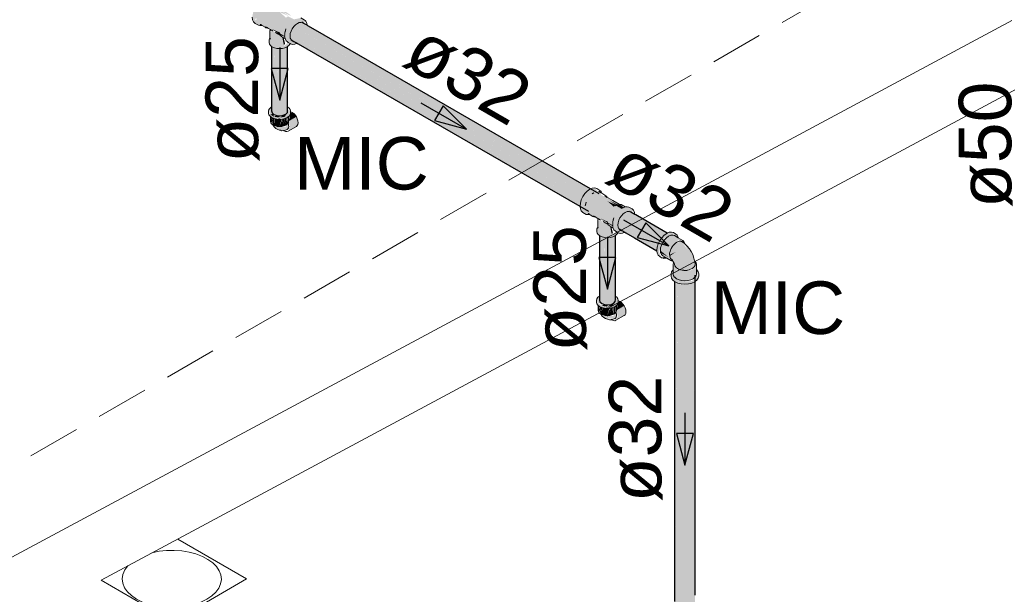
# Model space of a CAD drawing. Header units: millimetres. Extents: x 567 to 934, y -1 to 364.
# Tile 955 of 1056: x 727.39 to 731.14, y 191.72 to 193.91. Entities that reach past the tile are written whole.
import ezdxf

# ---------------------------------------------------------------- set-up
doc = ezdxf.new("R2010")
doc.units = ezdxf.units.MM
doc.header["$MEASUREMENT"] = 0
doc.linetypes.add('JIS_02_2.0', pattern=[0.3, 0.2, -0.1])
doc.linetypes.add('NULL', pattern=[0])
for name, color, linetype, lineweight in [('AF-Condutos', 140, 'Continuous', 25), ('AF-Conexões', 152, 'Continuous', 18), ('AF-Peça de utilização', 152, 'Continuous', 18), ('AF-Sentido conduto', 140, 'Continuous', 30), ('AF-Textos conduto', 7, 'Continuous', 9), ('DI-Área do detalhe', 10, 'JIS_02_2.0', 0), ('Textos', 7, 'Continuous', 9)]:
    doc.layers.add(name, color=color, linetype=linetype, lineweight=lineweight)
doc.layers.add('ARQ FINA', color=8, linetype='Continuous')
doc.styles.add('Arial', font='arial.ttf')

msp = doc.modelspace()

# ---------------------------------------------------------------- hatches: boundary and pattern name
at = {"layer": 'AF-Condutos', "linetype": 'Continuous'}
for points in [[(728.4446, 193.8968), (728.4341, 193.8858), (729.5387, 193.2483), (729.5403, 193.2477), (728.4454, 193.896), (729.55, 193.2585)], [(728.4648, 193.9018), (728.4449, 193.8966), (729.55, 193.2585), (729.5502, 193.2587), (728.4853, 193.8846), (729.5863, 193.2494), (728.4879, 193.8883), (729.5963, 193.2486)], [(729.5484, 193.2595), (728.4454, 193.896), (729.54, 193.2479)], [(728.419, 193.8582), (728.4207, 193.8441), (729.5237, 193.2073), (729.5238, 193.2076)], [(728.4208, 193.8574), (729.5261, 193.2192), (729.5262, 193.2196), (728.4256, 193.8719)], [(729.5251, 193.2198), (728.4208, 193.8574), (728.4208, 193.8572)], [(729.5228, 193.2082), (729.5261, 193.2192), (728.4208, 193.8572)], [(728.425, 193.8725), (729.5317, 193.2336), (729.5318, 193.2339), (728.4341, 193.8857)], [(729.5305, 193.2342), (728.4257, 193.8721), (728.4256, 193.8719)], [(729.5252, 193.2201), (729.5317, 193.2336), (728.4256, 193.8719)], [(729.5311, 193.2343), (729.5401, 193.2475), (728.4341, 193.8857)], [(728.4846, 193.8902), (728.5173, 193.8712), (729.5963, 193.2486)], [(729.5572, 193.2662), (728.4853, 193.8846), (729.55, 193.2588)], [(729.5626, 193.268), (728.5173, 193.8712), (729.5585, 193.2656)], [(728.3531, 193.6049), (728.3581, 193.8038), (728.3519, 193.8386)], [(729.5224, 193.2081), (728.4207, 193.8441), (728.4207, 193.844)], [(729.5231, 193.2011), (729.5237, 193.2073), (728.4207, 193.844)], [(728.4245, 193.8352), (729.5553, 193.1823), (728.4207, 193.844)], [(728.3501, 193.5797), (728.3519, 193.557), (728.3695, 193.5469), (728.3944, 193.5476), (728.4101, 193.5588), (728.4101, 193.8092), (728.381, 193.8017), (728.3723, 193.6079), (728.3698, 193.8025), (728.3686, 193.8028), (728.3614, 193.6162), (728.3591, 193.8053), (728.3582, 193.8057), (728.3531, 193.6049), (728.3521, 193.8084), (728.35, 193.8099)], [(728.3614, 193.6162), (728.3685, 193.8011), (728.3592, 193.8053)], [(728.3699, 193.8008), (728.3723, 193.6079), (728.3809, 193.7998)], [(728.4101, 193.5588), (728.4107, 193.8097), (728.4101, 193.8092)], [(728.4108, 193.579), (728.4108, 193.8097), (728.4101, 193.5794)], [(729.7119, 193.1818), (729.692, 193.1766), (729.8421, 193.0899), (729.8424, 193.0903), (729.7403, 193.1566), (729.8506, 193.0965), (729.7698, 193.1462), (729.8549, 193.0991)], [(729.6504, 193.1475), (729.8152, 193.0398), (729.8184, 193.0504)], [(729.6551, 193.1623), (729.8176, 193.0518), (729.8239, 193.0648)], [(729.6916, 193.1768), (729.6798, 193.1668), (729.6636, 193.1762), (729.8235, 193.0659), (729.8326, 193.0793), (729.6913, 193.1752), (729.8421, 193.0899)], [(729.6679, 193.1374), (729.8184, 193.0505), (729.8185, 193.051), (729.6721, 193.1507)], [(729.6804, 193.1646), (729.6721, 193.1525), (729.8239, 193.0649), (729.8242, 193.0654)], [(729.6913, 193.1752), (729.8322, 193.0795), (729.842, 193.0899)], [(729.7403, 193.1566), (729.8422, 193.0904), (729.8506, 193.0965)], [(729.7698, 193.1462), (729.8505, 193.0972), (729.8547, 193.099)], [(729.5971, 192.8597), (729.599, 192.837), (729.6166, 192.8269), (729.6415, 192.8276), (729.6572, 192.8388), (729.6572, 193.0892), (729.6504, 193.0859), (729.643, 192.8702), (729.6417, 193.082), (729.628, 193.0817), (729.6194, 192.8879), (729.6169, 193.0825), (729.6156, 193.0828), (729.6085, 192.8962), (729.6062, 193.0853), (729.599, 193.1186), (729.5992, 193.0884), (729.5971, 193.0899)], [(729.8162, 193.0388), (729.8162, 193.0391), (729.6678, 193.1361), (729.6678, 193.1241)], [(729.815, 193.0391), (729.6678, 193.1241), (729.6679, 193.1234)], [(729.8155, 193.0326), (729.815, 193.0391), (729.6679, 193.1234)], [(729.6708, 193.1159), (729.8158, 193.0325), (729.6679, 193.1234)], [(729.6085, 192.8962), (729.6156, 193.0811), (729.6063, 193.085)], [(729.6194, 192.8879), (729.628, 193.0798), (729.6171, 193.0824)], [(729.6504, 193.0854), (729.6417, 193.0833), (729.643, 192.8702)], [(729.6572, 192.8388), (729.6578, 193.0897), (729.6572, 193.0892)], [(729.6578, 192.859), (729.6578, 193.0897), (729.6572, 192.8594)], [(729.8831, 191.7153), (729.8856, 191.6871), (729.8945, 191.6792), (729.9081, 191.6741), (729.9092, 191.7559), (729.9081, 192.9141), (729.8951, 191.7362), (729.8945, 192.9192), (729.8858, 191.7174), (729.8856, 192.9271)], [(729.94, 191.675), (729.9526, 191.681), (729.9526, 192.921)], [(729.9526, 191.681), (729.96, 191.6893), (729.9601, 191.76), (729.96, 192.9293)], [(729.9609, 191.6987), (729.9609, 192.9387), (729.9601, 191.76)], [(729.883, 192.9145), (729.883, 191.6964), (729.8856, 192.9132)], [(729.8858, 191.7174), (729.8944, 192.9095), (729.8856, 192.9134)], [(729.8945, 192.9092), (729.8951, 191.7362), (729.908, 192.9035)], [(729.9081, 191.6741), (729.9242, 191.6726), (729.94, 191.675), (729.94, 192.915), (729.9256, 191.7787), (729.9242, 192.9126)], [(729.9081, 192.9037), (729.9092, 191.7559), (729.9241, 192.9021)], [(729.9399, 192.9061), (729.9242, 192.905), (729.9256, 191.7787)], [(729.9525, 192.9098), (729.94, 192.9068), (729.94, 191.675)], [(729.9599, 192.9139), (729.9526, 192.9107), (729.9526, 191.681)], [(729.9601, 191.76), (729.9609, 192.9148), (729.96, 192.9142)]]:
    msp.add_hatch(color=151, dxfattribs=at).paths.add_polyline_path(points)
at = {"layer": 'AF-Conexões', "linetype": 'Continuous'}
for points in [[(728.3069, 193.8935), (728.3457, 193.8741), (728.3793, 193.8636), (728.4006, 193.849), (728.4033, 193.868), (728.4051, 193.8317), (728.4291, 193.8178), (728.4467, 193.8223), (728.4239, 193.8355), (728.418, 193.8486), (728.4339, 193.8855), (728.4549, 193.9008), (728.4719, 193.8977), (728.48, 193.9059), (728.4613, 193.9185), (728.4352, 193.9131), (728.4119, 193.9245), (728.4046, 193.9194), (728.3805, 193.9406), (728.4153, 193.9256), (728.3878, 193.9438), (728.4206, 193.9276), (728.4228, 193.9286), (728.4009, 193.9436), (728.3575, 193.9638), (728.3393, 193.9771), (728.3168, 193.9641), (728.3032, 193.9446), (728.2915, 193.9403), (728.287, 193.9162), (728.2956, 193.9162), (728.287, 193.9087), (728.2915, 193.9403), (728.3032, 193.9446), (728.3168, 193.9641), (728.3337, 193.975), (728.3319, 193.9914), (728.3162, 193.9876), (728.2947, 193.9699), (728.2811, 193.9463), (728.2761, 193.9219), (728.2811, 193.9033), (728.2998, 193.8906)], [(728.3403, 193.835), (728.3415, 193.8189), (728.3603, 193.8048), (728.391, 193.8024), (728.4155, 193.8133), (728.4134, 193.825), (728.3976, 193.8118), (728.39, 193.8458), (728.3541, 193.8702), (728.3442, 193.8661), (728.3453, 193.8412)], [(728.351, 193.8761), (728.3802, 193.8593), (728.3793, 193.8636)], [(728.382, 193.8547), (728.3802, 193.8593), (728.351, 193.8761)], [(728.382, 193.8546), (728.4007, 193.845), (728.4007, 193.8488), (728.3804, 193.8606)], [(728.3961, 193.8164), (728.4014, 193.8185), (728.3962, 193.8408), (728.3904, 193.8453)], [(729.554, 193.1735), (729.5725, 193.1629), (729.5851, 193.1618), (729.6097, 193.1442), (729.6274, 193.1391), (729.598, 193.1561), (729.6263, 193.1436), (729.6477, 193.129), (729.6504, 193.148), (729.6522, 193.1117), (729.6762, 193.0978), (729.6938, 193.1023), (729.671, 193.1155), (729.6651, 193.1286), (729.6809, 193.1655), (729.702, 193.1808), (729.7189, 193.1777), (729.727, 193.1859), (729.7083, 193.1985), (729.6822, 193.1931), (729.6589, 193.2045), (729.6517, 193.1994), (729.6276, 193.2206), (729.6624, 193.2056), (729.6349, 193.2238), (729.6677, 193.2076), (729.6699, 193.2086), (729.6479, 193.2236), (729.6046, 193.2438), (729.579, 193.2714), (729.5633, 193.2676), (729.5418, 193.2499), (729.5281, 193.2263), (729.5232, 193.2019), (729.5281, 193.1833), (729.5469, 193.1706)], [(729.5989, 193.2608), (729.5913, 193.2566), (729.6028, 193.2524)], [(729.6276, 193.2206), (729.6517, 193.1994), (729.657, 193.2036)], [(729.6618, 193.2058), (729.6276, 193.2206), (729.6568, 193.2037)], [(729.6349, 193.2238), (729.6622, 193.2057), (729.6675, 193.2077)], [(729.6723, 193.2095), (729.6479, 193.2236), (729.6701, 193.2087)], [(729.6886, 193.1972), (729.6589, 193.2045), (729.6792, 193.1928)], [(729.6743, 193.2083), (729.6592, 193.2044), (729.6899, 193.1968)], [(729.5873, 193.115), (729.5872, 193.105), (729.5926, 193.0933), (729.6171, 193.0824), (729.6478, 193.0848), (729.6666, 193.0989), (729.6605, 193.105), (729.6447, 193.0918), (729.637, 193.1258), (729.6252, 193.1352), (729.6098, 193.1392), (729.6012, 193.1502), (729.5913, 193.1461), (729.5933, 193.1232)], [(729.598, 193.1561), (729.6272, 193.1393), (729.6263, 193.1436)], [(729.6294, 193.1358), (729.6477, 193.125), (729.6477, 193.1288), (729.6275, 193.1406)], [(729.6432, 193.0964), (729.6485, 193.0985), (729.6432, 193.1208), (729.6375, 193.1253)], [(729.8963, 193.0813), (729.8924, 193.0911), (729.8715, 193.1032), (729.8551, 193.0991), (729.8343, 193.0817), (729.8206, 193.0581), (729.8156, 193.0337), (729.8206, 193.0151), (729.8338, 193.0054), (729.8235, 193.0275), (729.8415, 193.0775), (729.8505, 193.087), (729.833, 193.0534), (729.8288, 193.0329), (729.8593, 193.0076), (729.8299, 193.0241), (729.833, 193.0172), (729.8758, 192.9925), (729.8602, 193.0148), (729.8693, 193.0457), (729.8915, 193.0691), (729.8975, 193.0716), (729.9187, 193.0667)], [(729.9187, 193.0667), (729.9046, 193.071), (729.9194, 193.0602)], [(729.8595, 193.0075), (729.8288, 193.0329), (729.8299, 193.0241)], [(729.9094, 193.0675), (729.8861, 193.0605), (729.8674, 193.0347), (729.8643, 193.0111), (729.8896, 192.9672), (729.8993, 192.9615), (729.9253, 192.9573), (729.9498, 192.9639), (729.9611, 192.978), (729.9564, 193.0038), (729.9392, 193.0395), (729.9245, 193.0518), (729.931, 193.0377)], [(729.852, 193.0045), (729.8435, 193.0094), (729.8338, 193.0054)], [(729.8643, 193.011), (729.8871, 193.0276), (729.8625, 193.0159)], [(729.9665, 192.9598), (729.965, 192.9864), (729.9606, 192.967), (729.9443, 192.9576), (729.9222, 192.9542), (729.8908, 192.9617), (729.8778, 192.9798), (729.8778, 192.9436), (729.883, 192.9318), (729.8778, 192.958), (729.8713, 192.9515), (729.8849, 192.9221), (729.9222, 192.9132), (729.9466, 192.9199), (729.9257, 192.9177), (729.8778, 192.9466), (729.9151, 192.9185), (729.9443, 192.9214), (729.9606, 192.9308), (729.9594, 192.9221), (729.9485, 192.9173), (729.9222, 192.9132), (729.8849, 192.9221), (729.8713, 192.9515), (729.8713, 192.9273), (729.883, 192.9151), (729.9085, 192.9058), (729.9358, 192.9058), (729.9594, 192.9137), (729.973, 192.9273), (729.9748, 192.9436), (729.9609, 192.9241), (729.9723, 192.9471)], [(729.8908, 192.9617), (729.9222, 192.9542), (729.9336, 192.9551)], [(729.9617, 192.9721), (729.965, 192.9864), (729.9606, 192.9926)]]:
    msp.add_hatch(color=161, dxfattribs=at).paths.add_polyline_path(points)
at = {"layer": 'AF-Peça de utilização', "linetype": 'Continuous'}
for points in [[(728.3499, 193.5795), (728.3397, 193.5692), (728.3438, 193.5442), (728.3691, 193.533), (728.3907, 193.533), (728.4147, 193.5432), (728.4216, 193.5615), (728.4117, 193.5707), (728.4007, 193.5422), (728.3799, 193.539), (728.3691, 193.5398), (728.3451, 193.5503), (728.3555, 193.5539)], [(728.4256, 193.5576), (728.4217, 193.5553), (728.4147, 193.5251), (728.4439, 193.542), (728.4392, 193.5489)], [(728.3555, 193.5539), (728.3451, 193.5503), (728.3591, 193.5422)], [(728.3451, 193.5432), (728.3451, 193.5247), (728.3498, 193.5146), (728.3498, 193.5397)], [(728.3541, 193.5126), (728.3509, 193.539), (728.3498, 193.5251)], [(728.3553, 193.5108), (728.3553, 193.5371), (728.3509, 193.539)], [(728.3553, 193.5363), (728.3554, 193.5107), (728.3614, 193.5344)], [(728.3615, 193.5348), (728.3554, 193.5107), (728.3625, 193.5073)], [(728.3681, 193.5474), (728.3591, 193.5422), (728.3769, 193.5394), (728.3825, 193.542)], [(728.3698, 193.5329), (728.3625, 193.5073), (728.3799, 193.5046), (728.3875, 193.5316), (728.3799, 193.5361)], [(728.3625, 193.5335), (728.3625, 193.5073), (728.3698, 193.5328)], [(728.4066, 193.5548), (728.3799, 193.539), (728.4007, 193.5422)], [(728.3799, 193.5046), (728.3973, 193.5073), (728.39, 193.5329)], [(728.3973, 193.5335), (728.3907, 193.533), (728.3973, 193.5073)], [(728.3973, 193.5346), (728.3973, 193.5073), (728.4045, 193.5105)], [(728.4045, 193.5363), (728.3983, 193.5348), (728.4045, 193.5105)], [(728.4045, 193.5106), (728.41, 193.5146), (728.41, 193.5395), (728.4058, 193.5377)], [(728.41, 193.5146), (728.4127, 193.5183), (728.4108, 193.5403)], [(728.4135, 193.5423), (728.4108, 193.5403), (728.4135, 193.5195)], [(728.4475, 193.5083), (728.4506, 193.5196), (728.4439, 193.542), (728.4147, 193.5246), (728.4196, 193.5017), (728.413, 193.4871)], [(728.4024, 193.4908), (728.4172, 193.4964), (728.4136, 193.5154), (728.4015, 193.5033), (728.3604, 193.503), (728.3801, 193.4911)], [(729.597, 192.8595), (729.5868, 192.8492), (729.5909, 192.8242), (729.6162, 192.813), (729.6378, 192.813), (729.6618, 192.8232), (729.6686, 192.8415), (729.6588, 192.8507), (729.6478, 192.8222), (729.627, 192.819), (729.6162, 192.8198), (729.5922, 192.8303), (729.6026, 192.8339)], [(729.5922, 192.8232), (729.5922, 192.8047), (729.5969, 192.7946), (729.5969, 192.8197)], [(729.6012, 192.7926), (729.598, 192.819), (729.5969, 192.8051)], [(729.6024, 192.7908), (729.6024, 192.8171), (729.598, 192.819)], [(729.6024, 192.8163), (729.6025, 192.7907), (729.6085, 192.8144)], [(729.6024, 192.7905), (729.6096, 192.7873), (729.6096, 192.8146)], [(729.6152, 192.8274), (729.6062, 192.8222), (729.624, 192.8194), (729.6298, 192.8219)], [(729.6169, 192.8129), (729.6096, 192.7873), (729.627, 192.7846), (729.6345, 192.8116), (729.627, 192.8161)], [(729.6096, 192.8135), (729.6096, 192.7873), (729.6169, 192.8128)], [(729.6537, 192.8348), (729.627, 192.819), (729.6478, 192.8222)], [(729.627, 192.7846), (729.6444, 192.7873), (729.6371, 192.8129)], [(729.6444, 192.8135), (729.6378, 192.813), (729.6444, 192.7873)], [(729.6444, 192.8146), (729.6444, 192.7873), (729.6516, 192.7905)], [(729.6516, 192.8163), (729.6454, 192.8148), (729.6516, 192.7905)], [(729.6516, 192.7906), (729.6571, 192.7946), (729.6571, 192.8195), (729.6529, 192.8177)], [(729.6606, 192.8223), (729.6579, 192.8203), (729.6598, 192.7983)], [(729.6946, 192.7883), (729.6977, 192.7996), (729.691, 192.822), (729.6618, 192.8046), (729.6667, 192.7817), (729.66, 192.7671)], [(729.6726, 192.8376), (729.6688, 192.8353), (729.6618, 192.8051), (729.691, 192.822), (729.6863, 192.8289)], [(729.6495, 192.7708), (729.6643, 192.7764), (729.6607, 192.7954), (729.6485, 192.7833), (729.6075, 192.783), (729.6271, 192.7711), (729.635, 192.7752)]]:
    msp.add_hatch(color=161, dxfattribs=at).paths.add_polyline_path(points)

# ---------------------------------------------------------------- linework, layer by layer
at = {"layer": 'AF-Condutos'}
for p, q in [((728.4697, 193.899), (728.4648, 193.9018)), ((728.4846, 193.8904), (728.4697, 193.899)), ((728.4878, 193.8885), (728.4846, 193.8904)), ((728.5165, 193.872), (728.4878, 193.8885)), ((729.5963, 193.2486), (728.5165, 193.872)), ((728.4245, 193.8352), (728.4346, 193.8293)), ((728.4346, 193.8293), (728.4467, 193.8223)), ((728.4467, 193.8223), (728.4509, 193.8199)), ((728.4509, 193.8199), (728.4839, 193.8009)), ((728.3499, 193.81), (728.3499, 193.6063)), ((728.4108, 193.579), (728.4108, 193.8097)), ((728.4839, 193.8009), (729.5553, 193.1823)), ((728.3499, 193.6063), (728.3499, 193.5848)), ((728.3499, 193.5848), (728.3499, 193.5835)), ((728.3499, 193.5835), (728.3499, 193.5817)), ((728.3499, 193.5817), (728.3499, 193.5798)), ((728.3499, 193.5798), (728.3499, 193.5796)), ((728.3499, 193.5796), (728.3499, 193.5643)), ((728.3499, 193.5643), (728.3519, 193.557)), ((728.3519, 193.557), (728.3589, 193.5509)), ((728.4043, 193.5522), (728.4101, 193.5588)), ((728.4101, 193.5588), (728.4108, 193.5661)), ((728.4108, 193.5661), (728.4108, 193.579)), ((728.3589, 193.5509), (728.3695, 193.5469)), ((728.3695, 193.5469), (728.3821, 193.5457)), ((728.3821, 193.5457), (728.3944, 193.5476)), ((728.3944, 193.5476), (728.4043, 193.5522)), ((729.7168, 193.179), (729.7119, 193.1818)), ((729.7317, 193.1704), (729.7168, 193.179)), ((729.7349, 193.1685), (729.7317, 193.1704)), ((729.7636, 193.152), (729.7349, 193.1685)), ((729.8551, 193.0991), (729.7636, 193.152)), ((729.6155, 193.1408), (729.6155, 193.1408)), ((729.6716, 193.1152), (729.6817, 193.1093)), ((729.6817, 193.1093), (729.6938, 193.1023)), ((729.597, 193.09), (729.597, 192.8863)), ((729.6578, 192.859), (729.6578, 193.0897)), ((729.6938, 193.1023), (729.698, 193.0999)), ((729.698, 193.0999), (729.731, 193.0809)), ((729.731, 193.0809), (729.8159, 193.0319)), ((729.9609, 191.7565), (729.9609, 192.9387)), ((729.597, 192.8863), (729.597, 192.8648)), ((729.883, 192.9151), (729.883, 192.9145)), ((729.883, 192.9145), (729.883, 191.6964)), ((729.597, 192.8648), (729.597, 192.8635)), ((729.597, 192.8635), (729.597, 192.8617)), ((729.597, 192.8617), (729.597, 192.8598)), ((729.597, 192.8598), (729.597, 192.8596)), ((729.597, 192.8596), (729.597, 192.8443)), ((729.597, 192.8443), (729.599, 192.837)), ((729.6572, 192.8388), (729.6578, 192.8461)), ((729.6578, 192.8461), (729.6578, 192.859)), ((729.599, 192.837), (729.6059, 192.8309)), ((729.6059, 192.8309), (729.6166, 192.8269)), ((729.6166, 192.8269), (729.6292, 192.8257)), ((729.6292, 192.8257), (729.6415, 192.8276)), ((729.6415, 192.8276), (729.6514, 192.8322)), ((729.6514, 192.8322), (729.6572, 192.8388)), ((729.9609, 191.72), (729.9609, 191.7565))]:
    msp.add_line(p, q, dxfattribs=at)
at = {"layer": 'AF-Conexões'}
for p, q in [((728.2762, 193.9208), (728.2773, 193.9115)), ((728.2773, 193.9115), (728.2811, 193.9033)), ((728.2811, 193.9033), (728.287, 193.8978)), ((728.287, 193.8978), (728.2998, 193.8906)), ((728.3069, 193.8935), (728.3126, 193.8902)), ((728.3118, 193.8931), (728.3069, 193.8935)), ((728.4339, 193.8855), (728.4406, 193.8925)), ((728.4406, 193.8925), (728.4477, 193.8978)), ((728.4477, 193.8978), (728.4549, 193.9008)), ((728.4549, 193.9008), (728.4616, 193.9015)), ((728.4741, 193.9114), (728.4613, 193.9185)), ((728.4616, 193.9015), (728.4673, 193.8997)), ((728.4772, 193.9084), (728.4741, 193.9114)), ((728.48, 193.9059), (728.4772, 193.9084)), ((728.4837, 193.8977), (728.48, 193.9059)), ((728.4846, 193.8904), (728.4837, 193.8977)), ((728.2998, 193.8906), (728.3054, 193.8901)), ((728.3054, 193.8901), (728.311, 193.8896)), ((728.311, 193.8896), (728.3126, 193.8902)), ((728.3126, 193.8902), (728.3142, 193.8893)), ((728.3142, 193.8893), (728.3253, 193.8829)), ((728.3253, 193.8829), (728.328, 193.8813)), ((728.3276, 193.8852), (728.3323, 193.8823)), ((728.3349, 193.8807), (728.3276, 193.8852)), ((728.328, 193.8813), (728.333, 193.8809)), ((728.331, 193.8824), (728.3338, 193.8808)), ((728.3323, 193.8823), (728.331, 193.8824)), ((728.3323, 193.8823), (728.3348, 193.8807)), ((728.333, 193.8809), (728.3338, 193.8808)), ((728.3338, 193.8808), (728.336, 193.8796)), ((728.3348, 193.8807), (728.3364, 193.8798)), ((728.336, 193.8796), (728.3456, 193.874)), ((728.3364, 193.8798), (728.3457, 193.8741)), ((728.3453, 193.8734), (728.3437, 193.8698)), ((728.3437, 193.8698), (728.3437, 193.8424)), ((728.3456, 193.874), (728.3453, 193.8734)), ((728.3456, 193.874), (728.3468, 193.8734)), ((728.3457, 193.8741), (728.3468, 193.8734)), ((728.3461, 193.8711), (728.3469, 193.8733)), ((728.3462, 193.8714), (728.3461, 193.8711)), ((728.3468, 193.8734), (728.3462, 193.8714)), ((728.3468, 193.8734), (728.3469, 193.8734)), ((728.3468, 193.8734), (728.3469, 193.8733)), ((728.3469, 193.8734), (728.3481, 193.8726)), ((728.3469, 193.8733), (728.3481, 193.8726)), ((728.3481, 193.8726), (728.3484, 193.8724)), ((728.3484, 193.8724), (728.3506, 193.8711)), ((728.3539, 193.8691), (728.3503, 193.8714)), ((728.3506, 193.8711), (728.3539, 193.8691)), ((728.3646, 193.8629), (728.3696, 193.8602)), ((728.3711, 193.8593), (728.3646, 193.8629)), ((728.3696, 193.8602), (728.3723, 193.8587)), ((728.3759, 193.8568), (728.3711, 193.8593)), ((728.3711, 193.8593), (728.3747, 193.8572)), ((728.3723, 193.8587), (728.3711, 193.8593)), ((728.3723, 193.8587), (728.3761, 193.8567)), ((728.3747, 193.8572), (728.3828, 193.8526)), ((728.3825, 193.8533), (728.3759, 193.8568)), ((728.3761, 193.8567), (728.3825, 193.8533)), ((728.3793, 193.8636), (728.3795, 193.8612)), ((728.3795, 193.8612), (728.3814, 193.8561)), ((728.3814, 193.8561), (728.3819, 193.8548)), ((728.3819, 193.8548), (728.3819, 193.8548)), ((728.3819, 193.8548), (728.382, 193.8546)), ((728.382, 193.8546), (728.3825, 193.8533)), ((728.4006, 193.8622), (728.4045, 193.8768)), ((728.4025, 193.8695), (728.4006, 193.8622)), ((728.4006, 193.8622), (728.4007, 193.8581)), ((728.4006, 193.8556), (728.4006, 193.8622)), ((728.4006, 193.849), (728.4006, 193.8556)), ((728.4007, 193.8581), (728.4007, 193.8506)), ((728.4045, 193.8768), (728.4025, 193.8695)), ((728.42, 193.8498), (728.421, 193.8586)), ((728.421, 193.8586), (728.4237, 193.8679)), ((728.4237, 193.8679), (728.4281, 193.8771)), ((728.4281, 193.8771), (728.4339, 193.8855)), ((728.3403, 193.835), (728.3401, 193.825)), ((728.3401, 193.825), (728.3415, 193.8189)), ((728.3421, 193.8389), (728.3403, 193.835)), ((728.3415, 193.8189), (728.3455, 193.8133)), ((728.3437, 193.8424), (728.3421, 193.8389)), ((728.3437, 193.8424), (728.3437, 193.8376)), ((728.3437, 193.8376), (728.3453, 193.8412)), ((728.3825, 193.8533), (728.3825, 193.8533)), ((728.3825, 193.8533), (728.3828, 193.8526)), ((728.3828, 193.8526), (728.3834, 193.851)), ((728.383, 193.854), (728.3829, 193.8542)), ((728.3834, 193.851), (728.387, 193.8481)), ((728.387, 193.8481), (728.3907, 193.8452)), ((728.3907, 193.8452), (728.4025, 193.8383)), ((728.4007, 193.8488), (728.4006, 193.849)), ((728.4007, 193.8506), (728.4007, 193.8489)), ((728.4007, 193.8489), (728.4007, 193.8488)), ((728.4007, 193.8488), (728.4007, 193.8431)), ((728.4007, 193.8431), (728.4014, 193.8413)), ((728.4014, 193.8413), (728.4025, 193.8383)), ((728.4014, 193.8413), (728.4014, 193.8413)), ((728.4025, 193.8383), (728.4029, 193.8374)), ((728.4029, 193.8374), (728.4051, 193.8317)), ((728.4051, 193.8317), (728.4092, 193.8283)), ((728.4092, 193.8283), (728.4108, 193.8271)), ((728.4108, 193.8271), (728.4134, 193.825)), ((728.4134, 193.825), (728.42, 193.821)), ((728.4155, 193.8133), (728.4196, 193.8189)), ((728.4196, 193.8189), (728.4198, 193.8199)), ((728.4198, 193.8199), (728.42, 193.821)), ((728.421, 193.842), (728.42, 193.8498)), ((728.42, 193.821), (728.4207, 193.8206)), ((728.4207, 193.8206), (728.4211, 193.8204)), ((728.4237, 193.8359), (728.421, 193.842)), ((728.4211, 193.8204), (728.4214, 193.8202)), ((728.4214, 193.8202), (728.4291, 193.8178)), ((728.4245, 193.8352), (728.4237, 193.8359)), ((728.4281, 193.8318), (728.4245, 193.8352)), ((728.4291, 193.8178), (728.4381, 193.8187)), ((728.4381, 193.8187), (728.4467, 193.8223)), ((728.3455, 193.8133), (728.3499, 193.81)), ((728.3499, 193.81), (728.3519, 193.8085)), ((728.3519, 193.8085), (728.3603, 193.8048)), ((728.3603, 193.8048), (728.3701, 193.8024)), ((728.3701, 193.8024), (728.3805, 193.8016)), ((728.3805, 193.8016), (728.391, 193.8024)), ((728.391, 193.8024), (728.4007, 193.8048)), ((728.4007, 193.8048), (728.4091, 193.8085)), ((728.4091, 193.8085), (728.4108, 193.8097)), ((728.4108, 193.8097), (728.4155, 193.8133)), ((729.5508, 193.2593), (729.5418, 193.2499)), ((729.5604, 193.2664), (729.5508, 193.2593)), ((729.5633, 193.2676), (729.5604, 193.2664)), ((729.57, 193.2705), (729.5633, 193.2676)), ((729.579, 193.2714), (729.57, 193.2705)), ((729.5867, 193.269), (729.579, 193.2714)), ((729.5947, 193.2641), (729.5867, 193.269)), ((729.5989, 193.2608), (729.5947, 193.2641)), ((729.6028, 193.2524), (729.5963, 193.2562)), ((729.5963, 193.2562), (729.5999, 193.2533)), ((729.603, 193.2575), (729.5989, 193.2608)), ((729.6052, 193.2518), (729.603, 193.2575)), ((729.5281, 193.2263), (729.5244, 193.2137)), ((729.5341, 193.2386), (729.5281, 193.2263)), ((729.5418, 193.2499), (729.5341, 193.2386)), ((729.5751, 193.2529), (729.5695, 193.2485)), ((729.5695, 193.2485), (729.5707, 193.2494)), ((729.5707, 193.2494), (729.5751, 193.2529)), ((729.6053, 193.251), (729.6028, 193.2524)), ((729.6056, 193.2508), (729.6052, 193.2518)), ((729.6056, 193.2508), (729.6053, 193.251)), ((729.6174, 193.244), (729.6056, 193.2508)), ((729.6211, 193.2411), (729.6174, 193.244)), ((729.6182, 193.2407), (729.6217, 193.2379)), ((729.6183, 193.2407), (729.6182, 193.2407)), ((729.6244, 193.2372), (729.6183, 193.2407)), ((729.6247, 193.2381), (729.6211, 193.2411)), ((729.6217, 193.2379), (729.6251, 193.2352)), ((729.6253, 193.2366), (729.6244, 193.2372)), ((729.6253, 193.2366), (729.6247, 193.2381)), ((729.63, 193.2339), (729.6253, 193.2366)), ((729.6479, 193.2236), (729.63, 193.2339)), ((729.6723, 193.2095), (729.6479, 193.2236)), ((729.5244, 193.2137), (729.5232, 193.2019)), ((729.5232, 193.2019), (729.5233, 193.2008)), ((729.5233, 193.2008), (729.5244, 193.1915)), ((729.5244, 193.1915), (729.5281, 193.1833)), ((729.5281, 193.1833), (729.5341, 193.1778)), ((729.5466, 193.2174), (729.5427, 193.2028)), ((729.5427, 193.2028), (729.5447, 193.2101)), ((729.5447, 193.2101), (729.5466, 193.2174)), ((729.657, 193.2036), (729.6624, 193.2056)), ((729.6589, 193.2045), (729.657, 193.2036)), ((729.6673, 193.2076), (729.6589, 193.2045)), ((729.6702, 193.2087), (729.6673, 193.2076)), ((729.6743, 193.2083), (729.6702, 193.2087)), ((729.6743, 193.2083), (729.6723, 193.2095)), ((729.6751, 193.2082), (729.6743, 193.2083)), ((729.6801, 193.2078), (729.6751, 193.2082)), ((729.6955, 193.1989), (729.6801, 193.2078)), ((729.6801, 193.1923), (729.6913, 193.1965)), ((729.6844, 193.1948), (729.6801, 193.1923)), ((729.6894, 193.1966), (729.6844, 193.1948)), ((729.6955, 193.1989), (729.6894, 193.1966)), ((729.6948, 193.1778), (729.702, 193.1808)), ((729.6971, 193.1995), (729.6955, 193.1989)), ((729.7027, 193.199), (729.6971, 193.1995)), ((729.702, 193.1808), (729.7087, 193.1815)), ((729.7083, 193.1985), (729.7027, 193.199)), ((729.7211, 193.1914), (729.7083, 193.1985)), ((729.7087, 193.1815), (729.7144, 193.1797)), ((729.7243, 193.1884), (729.7211, 193.1914)), ((729.727, 193.1859), (729.7243, 193.1884)), ((729.7308, 193.1777), (729.727, 193.1859)), ((729.5341, 193.1778), (729.5469, 193.1706)), ((729.5469, 193.1706), (729.5525, 193.1701)), ((729.5525, 193.1701), (729.558, 193.1696)), ((729.554, 193.1735), (729.5597, 193.1702)), ((729.5589, 193.1731), (729.554, 193.1735)), ((729.558, 193.1696), (729.5597, 193.1702)), ((729.5597, 193.1702), (729.5613, 193.1693)), ((729.5613, 193.1693), (729.5723, 193.1629)), ((729.5723, 193.1629), (729.5751, 193.1613)), ((729.5746, 193.1652), (729.5793, 193.1623)), ((729.582, 193.1607), (729.5746, 193.1652)), ((729.5751, 193.1613), (729.5801, 193.1609)), ((729.5781, 193.1624), (729.5809, 193.1608)), ((729.5794, 193.1623), (729.5781, 193.1624)), ((729.5793, 193.1623), (729.5819, 193.1607)), ((729.5801, 193.1609), (729.5809, 193.1608)), ((729.5809, 193.1608), (729.583, 193.1596)), ((729.5819, 193.1607), (729.5835, 193.1598)), ((729.583, 193.1596), (729.5927, 193.154)), ((729.5835, 193.1598), (729.5927, 193.1541)), ((729.5924, 193.1534), (729.5908, 193.1498)), ((729.5908, 193.1498), (729.5908, 193.1224)), ((729.5927, 193.154), (729.5924, 193.1534)), ((729.5927, 193.1541), (729.5939, 193.1534)), ((729.5927, 193.154), (729.5939, 193.1534)), ((729.5932, 193.1511), (729.594, 193.1533)), ((729.5933, 193.1514), (729.5932, 193.1511)), ((729.5939, 193.1534), (729.5933, 193.1514)), ((729.5939, 193.1534), (729.594, 193.1534)), ((729.5939, 193.1534), (729.5939, 193.1533)), ((729.594, 193.1534), (729.5952, 193.1526)), ((729.594, 193.1533), (729.5952, 193.1526)), ((729.5952, 193.1526), (729.5955, 193.1524)), ((729.5955, 193.1524), (729.5977, 193.1511)), ((729.601, 193.1491), (729.5974, 193.1514)), ((729.5977, 193.1511), (729.601, 193.1491)), ((729.6155, 193.1408), (729.6117, 193.1429)), ((729.6117, 193.1429), (729.6155, 193.1408)), ((729.6263, 193.1436), (729.6265, 193.1412)), ((729.6477, 193.1422), (729.6516, 193.1568)), ((729.6496, 193.1495), (729.6477, 193.1422)), ((729.6516, 193.1568), (729.6496, 193.1495)), ((729.668, 193.1386), (729.6708, 193.1479)), ((729.6708, 193.1479), (729.6752, 193.1571)), ((729.6752, 193.1571), (729.6809, 193.1655)), ((729.6809, 193.1655), (729.6876, 193.1725)), ((729.6876, 193.1725), (729.6948, 193.1778)), ((729.7317, 193.1704), (729.7308, 193.1777)), ((729.5873, 193.115), (729.5872, 193.105)), ((729.5892, 193.1189), (729.5873, 193.115)), ((729.5908, 193.1224), (729.5892, 193.1189)), ((729.5908, 193.1224), (729.5908, 193.1176)), ((729.5908, 193.1176), (729.5924, 193.1212)), ((729.6155, 193.1408), (729.6167, 193.1402)), ((729.6182, 193.1393), (729.6155, 193.1408)), ((729.6167, 193.1402), (729.6194, 193.1387)), ((729.6229, 193.1368), (729.6182, 193.1393)), ((729.6182, 193.1393), (729.6218, 193.1372)), ((729.6194, 193.1387), (729.6182, 193.1393)), ((729.6194, 193.1387), (729.6232, 193.1367)), ((729.6218, 193.1372), (729.6298, 193.1326)), ((729.6296, 193.1333), (729.6229, 193.1368)), ((729.6232, 193.1367), (729.6296, 193.1333)), ((729.6265, 193.1412), (729.6285, 193.1361)), ((729.6285, 193.1361), (729.629, 193.1348)), ((729.629, 193.1348), (729.629, 193.1348)), ((729.629, 193.1348), (729.6291, 193.1346)), ((729.6291, 193.1346), (729.6296, 193.1333)), ((729.6296, 193.1333), (729.6296, 193.1333)), ((729.6296, 193.1333), (729.6298, 193.1326)), ((729.6298, 193.1326), (729.6304, 193.131)), ((729.63, 193.134), (729.6299, 193.1342)), ((729.6304, 193.131), (729.6341, 193.1281)), ((729.6341, 193.1281), (729.6378, 193.1252)), ((729.6378, 193.1252), (729.6496, 193.1183)), ((729.6477, 193.1422), (729.6477, 193.1381)), ((729.6477, 193.1356), (729.6477, 193.1422)), ((729.6477, 193.1381), (729.6477, 193.1306)), ((729.6477, 193.129), (729.6477, 193.1356)), ((729.6477, 193.1306), (729.6477, 193.1289)), ((729.6477, 193.1288), (729.6477, 193.129)), ((729.6477, 193.1289), (729.6477, 193.1288)), ((729.6477, 193.1288), (729.6477, 193.1231)), ((729.6477, 193.1231), (729.6484, 193.1213)), ((729.6484, 193.1213), (729.6496, 193.1183)), ((729.6484, 193.1213), (729.6484, 193.1213)), ((729.6496, 193.1183), (729.6499, 193.1174)), ((729.6499, 193.1174), (729.6522, 193.1117)), ((729.6522, 193.1117), (729.6563, 193.1083)), ((729.6563, 193.1083), (729.6578, 193.1071)), ((729.6578, 193.1071), (729.6605, 193.105)), ((729.6671, 193.1298), (729.668, 193.1386)), ((729.668, 193.122), (729.6671, 193.1298)), ((729.6708, 193.1159), (729.668, 193.122)), ((729.6716, 193.1152), (729.6708, 193.1159)), ((729.6752, 193.1118), (729.6716, 193.1152)), ((729.5872, 193.105), (729.5886, 193.0989)), ((729.5886, 193.0989), (729.5926, 193.0933)), ((729.5926, 193.0933), (729.597, 193.09)), ((729.597, 193.09), (729.599, 193.0885)), ((729.599, 193.0885), (729.6074, 193.0848)), ((729.6074, 193.0848), (729.6171, 193.0824)), ((729.6171, 193.0824), (729.6276, 193.0816)), ((729.6276, 193.0816), (729.6381, 193.0824)), ((729.6381, 193.0824), (729.6478, 193.0848)), ((729.6478, 193.0848), (729.6562, 193.0885)), ((729.6562, 193.0885), (729.6578, 193.0897)), ((729.6578, 193.0897), (729.6626, 193.0933)), ((729.6605, 193.105), (729.6671, 193.101)), ((729.6626, 193.0933), (729.6666, 193.0989)), ((729.6666, 193.0989), (729.6669, 193.0999)), ((729.6669, 193.0999), (729.6671, 193.101)), ((729.6671, 193.101), (729.6678, 193.1006)), ((729.6678, 193.1006), (729.6681, 193.1004)), ((729.6681, 193.1004), (729.6685, 193.1002)), ((729.6685, 193.1002), (729.6762, 193.0978)), ((729.6762, 193.0978), (729.6852, 193.0987)), ((729.6852, 193.0987), (729.6938, 193.1023)), ((729.8266, 193.0704), (729.8206, 193.0581)), ((729.8343, 193.0817), (729.8266, 193.0704)), ((729.8432, 193.0912), (729.8343, 193.0817)), ((729.8445, 193.0733), (729.838, 193.0638)), ((729.8529, 193.0982), (729.8432, 193.0912)), ((729.8521, 193.0813), (729.8445, 193.0733)), ((729.8602, 193.0872), (729.8521, 193.0813)), ((729.8551, 193.0991), (729.8529, 193.0982)), ((729.8625, 193.1023), (729.8551, 193.0991)), ((729.8683, 193.0907), (729.8602, 193.0872)), ((729.8715, 193.1032), (729.8625, 193.1023)), ((729.8695, 193.0908), (729.8683, 193.0907)), ((729.8758, 193.0914), (729.8695, 193.0908)), ((729.8792, 193.1008), (729.8715, 193.1032)), ((729.8823, 193.0894), (729.8758, 193.0914)), ((729.8865, 193.0966), (729.8792, 193.1008)), ((729.8963, 193.0813), (729.8823, 193.0894)), ((729.8924, 193.0911), (729.8865, 193.0966)), ((729.8961, 193.0829), (729.8924, 193.0911)), ((729.8963, 193.0813), (729.8961, 193.0829)), ((729.9137, 193.0713), (729.8963, 193.0813)), ((729.9011, 193.0683), (729.897, 193.0668)), ((729.9052, 193.0679), (729.9011, 193.0683)), ((729.9094, 193.0675), (729.9052, 193.0679)), ((729.9187, 193.0667), (729.9137, 193.0713)), ((729.8169, 193.0456), (729.8156, 193.0337)), ((729.8156, 193.0337), (729.8159, 193.0319)), ((729.8159, 193.0319), (729.8169, 193.0233)), ((729.8206, 193.0581), (729.8169, 193.0456)), ((729.8299, 193.0429), (729.8288, 193.0329)), ((729.8288, 193.0329), (729.8299, 193.0241)), ((729.833, 193.0534), (729.8299, 193.0429)), ((729.838, 193.0638), (729.833, 193.0534)), ((729.8674, 193.0347), (729.8658, 193.0285)), ((729.8705, 193.0408), (729.8674, 193.0347)), ((729.8736, 193.0469), (729.8705, 193.0408)), ((729.8778, 193.0521), (729.8736, 193.0469)), ((729.882, 193.0573), (729.8778, 193.0521)), ((729.8861, 193.0605), (729.882, 193.0573)), ((729.8915, 193.0648), (729.8861, 193.0605)), ((729.897, 193.0668), (729.8915, 193.0648)), ((729.9208, 193.0592), (729.9094, 193.0675)), ((729.9218, 193.0598), (729.9187, 193.0667)), ((729.922, 193.058), (729.9208, 193.0592)), ((729.922, 193.058), (729.9218, 193.0598)), ((729.9231, 193.057), (729.922, 193.058)), ((729.9235, 193.0566), (729.9231, 193.057)), ((729.9294, 193.0506), (729.9235, 193.0566)), ((729.9392, 193.0395), (729.9294, 193.0506)), ((729.9461, 193.029), (729.9392, 193.0395)), ((729.8169, 193.0233), (729.8206, 193.0151)), ((729.8206, 193.0151), (729.8266, 193.0096)), ((729.8266, 193.0096), (729.8338, 193.0054)), ((729.8299, 193.0241), (729.8301, 193.0237)), ((729.8301, 193.0237), (729.833, 193.0172)), ((729.833, 193.0172), (729.838, 193.0126)), ((729.8338, 193.0054), (729.8391, 193.0038)), ((729.838, 193.0126), (729.852, 193.0045)), ((729.8391, 193.0038), (729.8415, 193.003)), ((729.8415, 193.003), (729.8477, 193.0036)), ((729.8477, 193.0036), (729.8505, 193.0039)), ((729.8505, 193.0039), (729.852, 193.0045)), ((729.852, 193.0045), (729.8527, 193.0041)), ((729.8527, 193.0041), (729.8539, 193.0034)), ((729.8539, 193.0034), (729.8693, 192.9945)), ((729.8658, 193.0285), (729.8642, 193.0223)), ((729.8642, 193.0223), (729.8642, 193.0167)), ((729.8642, 193.0167), (729.8643, 193.0111)), ((729.8643, 193.0111), (729.8676, 193.0025)), ((729.8676, 193.0025), (729.872, 192.9984)), ((729.8693, 192.9945), (729.8709, 192.994)), ((729.8707, 193), (729.8765, 192.9928)), ((729.8744, 192.9961), (729.8707, 193)), ((729.8709, 192.994), (729.8758, 192.9925)), ((729.872, 192.9984), (729.8744, 192.9961)), ((729.8744, 192.9961), (729.876, 192.9935)), ((729.8765, 192.9928), (729.8744, 192.9961)), ((729.876, 192.9935), (729.8765, 192.9926)), ((729.9518, 193.0178), (729.9461, 193.029)), ((729.9564, 193.0038), (729.9518, 193.0178)), ((729.9592, 192.9936), (729.9564, 193.0038)), ((729.9596, 192.992), (729.9592, 192.9936)), ((729.9606, 192.9926), (729.9592, 192.9936)), ((729.8749, 192.9565), (729.8713, 192.9515)), ((729.8766, 192.9588), (729.8749, 192.9565)), ((729.8758, 192.9925), (729.8765, 192.9926)), ((729.8765, 192.9926), (729.8793, 192.988)), ((729.8778, 192.9598), (729.8766, 192.9588)), ((729.8793, 192.9864), (729.8778, 192.9798)), ((729.8778, 192.9798), (729.8778, 192.9606)), ((729.8778, 192.9606), (729.8778, 192.9598)), ((729.8778, 192.9598), (729.8778, 192.9436)), ((729.8793, 192.988), (729.8796, 192.9874)), ((729.8798, 192.987), (729.8793, 192.9864)), ((729.8796, 192.9874), (729.8798, 192.987)), ((729.8798, 192.987), (729.8823, 192.9811)), ((729.8823, 192.9811), (729.8839, 192.9743)), ((729.8839, 192.9743), (729.8897, 192.9671)), ((729.8897, 192.9671), (729.8945, 192.9643)), ((729.8945, 192.9643), (729.8993, 192.9615)), ((729.8993, 192.9615), (729.9055, 192.9598)), ((729.9055, 192.9598), (729.9117, 192.9581)), ((729.9117, 192.9581), (729.9185, 192.9577)), ((729.9185, 192.9577), (729.9253, 192.9573)), ((729.9253, 192.9573), (729.9319, 192.9583)), ((729.9319, 192.9583), (729.9385, 192.9593)), ((729.9385, 192.9593), (729.9433, 192.9613)), ((729.9433, 192.9613), (729.9498, 192.9639)), ((729.9498, 192.9639), (729.9543, 192.9676)), ((729.9543, 192.9676), (729.9576, 192.9703)), ((729.9576, 192.9703), (729.9594, 192.9742)), ((729.9594, 192.9742), (729.9611, 192.978)), ((729.9611, 192.978), (729.9596, 192.992)), ((729.965, 192.9864), (729.9606, 192.9926)), ((729.9665, 192.9798), (729.965, 192.9864)), ((729.9665, 192.9598), (729.9665, 192.9798)), ((729.9665, 192.9436), (729.9665, 192.9598)), ((729.9678, 192.9588), (729.9665, 192.9598)), ((729.973, 192.9515), (729.9678, 192.9588)), ((729.8713, 192.9515), (729.8695, 192.9436)), ((729.8695, 192.9436), (729.8695, 192.9352)), ((729.8695, 192.9352), (729.8713, 192.9273)), ((729.8713, 192.9273), (729.8766, 192.92)), ((729.8766, 192.92), (729.883, 192.9151)), ((729.8778, 192.9436), (729.8793, 192.937)), ((729.8793, 192.937), (729.883, 192.9318)), ((729.883, 192.9318), (729.8838, 192.9308)), ((729.8838, 192.9308), (729.8908, 192.9255)), ((729.8908, 192.9255), (729.9, 192.9214)), ((729.9, 192.9214), (729.9107, 192.9189)), ((729.9107, 192.9189), (729.9222, 192.918)), ((729.9222, 192.918), (729.9336, 192.9189)), ((729.9336, 192.9189), (729.9443, 192.9214)), ((729.9443, 192.9214), (729.9535, 192.9255)), ((729.9535, 192.9255), (729.9606, 192.9308)), ((729.9606, 192.9308), (729.9609, 192.9312)), ((729.9609, 192.9312), (729.965, 192.937)), ((729.9609, 192.9148), (729.9678, 192.92)), ((729.965, 192.937), (729.9665, 192.9436)), ((729.9678, 192.92), (729.973, 192.9273)), ((729.9748, 192.9436), (729.973, 192.9515)), ((729.973, 192.9273), (729.9748, 192.9352)), ((729.9748, 192.9352), (729.9748, 192.9436)), ((729.883, 192.9151), (729.8849, 192.9137)), ((729.8849, 192.9137), (729.8958, 192.9089)), ((729.8958, 192.9089), (729.9085, 192.9058)), ((729.9085, 192.9058), (729.9222, 192.9048)), ((729.9222, 192.9048), (729.9358, 192.9058)), ((729.9358, 192.9058), (729.9485, 192.9089)), ((729.9485, 192.9089), (729.9594, 192.9137)), ((729.9594, 192.9137), (729.9609, 192.9148))]:
    msp.add_line(p, q, dxfattribs=at)
at = {"layer": 'AF-Peça de utilização'}
for p, q in [((728.3397, 193.5692), (728.3383, 193.563)), ((728.3383, 193.563), (728.3383, 193.5562)), ((728.3383, 193.5562), (728.3397, 193.55)), ((728.3439, 193.575), (728.3397, 193.5692)), ((728.3465, 193.577), (728.3439, 193.575)), ((728.3499, 193.5796), (728.3465, 193.577)), ((728.4119, 193.5781), (728.4108, 193.579)), ((728.416, 193.575), (728.4119, 193.5781)), ((728.4201, 193.5692), (728.416, 193.575)), ((728.4216, 193.563), (728.4201, 193.5692)), ((728.4201, 193.55), (728.4216, 193.5562)), ((728.4216, 193.5616), (728.4216, 193.563)), ((728.4216, 193.5615), (728.4216, 193.5616)), ((728.4216, 193.5562), (728.4216, 193.5615)), ((728.422, 193.5614), (728.4216, 193.5615)), ((728.4227, 193.5611), (728.422, 193.5614)), ((728.423, 193.561), (728.4227, 193.5611)), ((728.4279, 193.5589), (728.423, 193.561)), ((728.4318, 193.5561), (728.4279, 193.5589)), ((728.4338, 193.5546), (728.4318, 193.5561)), ((728.3397, 193.55), (728.3438, 193.5442)), ((728.3438, 193.5442), (728.3451, 193.5432)), ((728.3451, 193.5432), (728.3451, 193.5247)), ((728.3451, 193.5432), (728.3505, 193.5392)), ((728.3451, 193.5247), (728.3463, 193.5195)), ((728.3463, 193.5195), (728.3498, 193.5146)), ((728.3505, 193.5392), (728.3591, 193.5354)), ((728.3591, 193.5354), (728.3691, 193.533)), ((728.3691, 193.533), (728.3799, 193.5322)), ((728.3799, 193.5322), (728.3907, 193.533)), ((728.3907, 193.533), (728.4007, 193.5354)), ((728.4007, 193.5354), (728.4094, 193.5392)), ((728.4094, 193.5392), (728.4147, 193.5432)), ((728.41, 193.5146), (728.4127, 193.5183)), ((728.4127, 193.5183), (728.4135, 193.5195)), ((728.4136, 193.5154), (728.4127, 193.5183)), ((728.4135, 193.5195), (728.4147, 193.5247)), ((728.4147, 193.5432), (728.416, 193.5442)), ((728.4147, 193.5247), (728.4147, 193.5432)), ((728.416, 193.5442), (728.4201, 193.55)), ((728.4366, 193.5516), (728.4338, 193.5546)), ((728.4368, 193.5514), (728.4366, 193.5516)), ((728.4392, 193.5489), (728.4368, 193.5514)), ((728.4439, 193.542), (728.4392, 193.5489)), ((728.4475, 193.5345), (728.4439, 193.542)), ((728.4498, 193.5268), (728.4475, 193.5345)), ((728.4506, 193.5196), (728.4498, 193.5268)), ((728.4498, 193.5133), (728.4506, 193.5196)), ((728.3498, 193.5146), (728.3547, 193.5109)), ((728.3547, 193.5109), (728.3553, 193.5105)), ((728.3553, 193.5105), (728.3556, 193.5103)), ((728.3556, 193.5103), (728.3625, 193.5073)), ((728.3556, 193.5103), (728.3557, 193.5102)), ((728.3557, 193.5102), (728.3562, 193.5092)), ((728.3562, 193.5092), (728.3604, 193.503)), ((728.3604, 193.503), (728.3665, 193.4972)), ((728.3625, 193.5073), (728.3709, 193.5053)), ((728.3665, 193.4972), (728.3733, 193.4942)), ((728.3709, 193.5053), (728.3799, 193.5046)), ((728.3733, 193.4942), (728.3801, 193.4911)), ((728.3799, 193.5046), (728.3815, 193.5047)), ((728.3801, 193.4911), (728.3837, 193.4906)), ((728.3815, 193.5047), (728.3889, 193.5053)), ((728.3837, 193.4906), (728.388, 193.489)), ((728.388, 193.489), (728.3947, 193.4893)), ((728.3889, 193.5053), (728.3973, 193.5073)), ((728.3947, 193.4893), (728.3952, 193.4894)), ((728.3952, 193.4894), (728.3958, 193.4895)), ((728.3958, 193.4895), (728.4024, 193.4908)), ((728.3958, 193.4895), (728.3969, 193.4886)), ((728.3969, 193.4886), (728.4028, 193.4861)), ((728.3973, 193.5073), (728.4045, 193.5105)), ((728.4024, 193.4908), (728.4092, 193.4936)), ((728.4028, 193.4861), (728.4083, 193.4856)), ((728.4045, 193.5105), (728.41, 193.5146)), ((728.4083, 193.4856), (728.413, 193.4871)), ((728.4092, 193.4936), (728.4121, 193.4961)), ((728.4121, 193.4961), (728.414, 193.4997)), ((728.413, 193.4871), (728.4439, 193.5049)), ((728.4147, 193.5097), (728.4136, 193.5154)), ((728.414, 193.4997), (728.4148, 193.5043)), ((728.4148, 193.5043), (728.4147, 193.5097)), ((728.4439, 193.5049), (728.4475, 193.5083)), ((728.4475, 193.5083), (728.4498, 193.5133)), ((729.5868, 192.8492), (729.5854, 192.843)), ((729.5909, 192.855), (729.5868, 192.8492)), ((729.5935, 192.857), (729.5909, 192.855)), ((729.597, 192.8596), (729.5935, 192.857)), ((729.6589, 192.8581), (729.6578, 192.859)), ((729.6631, 192.855), (729.6589, 192.8581)), ((729.6672, 192.8492), (729.6631, 192.855)), ((729.6686, 192.843), (729.6672, 192.8492)), ((729.5854, 192.843), (729.5854, 192.8362)), ((729.5854, 192.8362), (729.5868, 192.83)), ((729.5868, 192.83), (729.5909, 192.8242)), ((729.5909, 192.8242), (729.5922, 192.8232)), ((729.5922, 192.8232), (729.5922, 192.8047)), ((729.5922, 192.8232), (729.5975, 192.8192)), ((729.5975, 192.8192), (729.6062, 192.8154)), ((729.6062, 192.8154), (729.6162, 192.813)), ((729.6162, 192.813), (729.627, 192.8122)), ((729.627, 192.8122), (729.6378, 192.813)), ((729.6378, 192.813), (729.6478, 192.8154)), ((729.6478, 192.8154), (729.6564, 192.8192)), ((729.6564, 192.8192), (729.6618, 192.8232)), ((729.6618, 192.8232), (729.6631, 192.8242)), ((729.6618, 192.8047), (729.6618, 192.8232)), ((729.6631, 192.8242), (729.6672, 192.83)), ((729.6672, 192.83), (729.6686, 192.8362)), ((729.6686, 192.8416), (729.6686, 192.843)), ((729.6686, 192.8415), (729.6686, 192.8416)), ((729.6686, 192.8362), (729.6686, 192.8415)), ((729.6691, 192.8414), (729.6686, 192.8415)), ((729.6698, 192.8411), (729.6691, 192.8414)), ((729.67, 192.841), (729.6698, 192.8411)), ((729.675, 192.8389), (729.67, 192.841)), ((729.6789, 192.8361), (729.675, 192.8389)), ((729.6808, 192.8346), (729.6789, 192.8361)), ((729.6837, 192.8316), (729.6808, 192.8346)), ((729.6839, 192.8314), (729.6837, 192.8316)), ((729.6863, 192.8289), (729.6839, 192.8314)), ((729.691, 192.822), (729.6863, 192.8289)), ((729.6946, 192.8145), (729.691, 192.822)), ((729.6969, 192.8068), (729.6946, 192.8145)), ((729.6977, 192.7996), (729.6969, 192.8068)), ((729.5922, 192.8047), (729.5934, 192.7995)), ((729.5934, 192.7995), (729.5969, 192.7946)), ((729.5969, 192.7946), (729.6018, 192.7909)), ((729.6018, 192.7909), (729.6024, 192.7905)), ((729.6024, 192.7905), (729.6027, 192.7903)), ((729.6027, 192.7903), (729.6096, 192.7873)), ((729.6027, 192.7903), (729.6028, 192.7902)), ((729.6028, 192.7902), (729.6033, 192.7892)), ((729.6033, 192.7892), (729.6075, 192.783)), ((729.6075, 192.783), (729.6136, 192.7772)), ((729.6096, 192.7873), (729.618, 192.7853)), ((729.6136, 192.7772), (729.6204, 192.7742)), ((729.618, 192.7853), (729.627, 192.7846)), ((729.6204, 192.7742), (729.6271, 192.7711)), ((729.627, 192.7846), (729.6286, 192.7847)), ((729.6271, 192.7711), (729.6308, 192.7706)), ((729.6286, 192.7847), (729.636, 192.7853)), ((729.6308, 192.7706), (729.6351, 192.769)), ((729.6351, 192.769), (729.6418, 192.7693)), ((729.636, 192.7853), (729.6444, 192.7873)), ((729.6418, 192.7693), (729.6423, 192.7694)), ((729.6423, 192.7694), (729.6428, 192.7695)), ((729.6428, 192.7695), (729.6495, 192.7708)), ((729.6428, 192.7695), (729.644, 192.7686)), ((729.644, 192.7686), (729.6499, 192.7661)), ((729.6444, 192.7873), (729.6516, 192.7905)), ((729.6495, 192.7708), (729.6563, 192.7736)), ((729.6516, 192.7905), (729.6571, 192.7946)), ((729.6563, 192.7736), (729.6591, 192.7761)), ((729.6571, 192.7946), (729.6598, 192.7983)), ((729.6591, 192.7761), (729.661, 192.7797)), ((729.6598, 192.7983), (729.6606, 192.7995)), ((729.6607, 192.7954), (729.6598, 192.7983)), ((729.66, 192.7671), (729.691, 192.7849)), ((729.6606, 192.7995), (729.6618, 192.8047)), ((729.6618, 192.7897), (729.6607, 192.7954)), ((729.661, 192.7797), (729.6619, 192.7843)), ((729.6619, 192.7843), (729.6618, 192.7897)), ((729.691, 192.7849), (729.6946, 192.7883)), ((729.6946, 192.7883), (729.6969, 192.7933)), ((729.6969, 192.7933), (729.6977, 192.7996)), ((729.6499, 192.7661), (729.6553, 192.7656)), ((729.6553, 192.7656), (729.66, 192.7671))]:
    msp.add_line(p, q, dxfattribs=at)
at = {"layer": 'AF-Sentido conduto'}
for p, q in [((728.4129, 193.726), (728.3482, 193.726)), ((728.3482, 193.726), (728.3805, 193.6053)), ((728.3805, 193.6053), (728.4129, 193.726)), ((729.0023, 193.5837), (728.9699, 193.5276)), ((729.0907, 193.4953), (729.0023, 193.5837)), ((728.9699, 193.5276), (729.0907, 193.4953)), ((729.7731, 193.1386), (729.7407, 193.0826)), ((729.8615, 193.0502), (729.7731, 193.1386)), ((729.7407, 193.0826), (729.8615, 193.0502)), ((729.6599, 193.006), (729.5952, 193.006)), ((729.5952, 193.006), (729.6276, 192.8853)), ((729.6276, 192.8853), (729.6599, 193.006)), ((729.9545, 192.3359), (729.8898, 192.3359)), ((729.8898, 192.3359), (729.9222, 192.2152)), ((729.9222, 192.2152), (729.9545, 192.3359))]:
    msp.add_line(p, q, dxfattribs=at)
for points in [[(728.3805, 193.8053), (728.3805, 193.6053)], [(728.9175, 193.5953), (729.0907, 193.4953)], [(729.6883, 193.1502), (729.8615, 193.0502)], [(729.6276, 193.0853), (729.6276, 192.8853)], [(729.9222, 192.4152), (729.9222, 192.2152)]]:
    msp.add_lwpolyline(points, dxfattribs=at)
at = {"layer": 'ARQ FINA', "lineweight": 5}
for p, q in [((733.9605, 195.4103), (727.2077, 191.7824)), ((733.9605, 195.4103), (727.2083, 191.7827)), ((727.7016, 191.7773), (732.4028, 194.303)), ((727.9927, 191.9337), (728.2549, 191.7823)), ((728.2549, 191.7823), (727.9927, 191.9337)), ((727.9927, 191.9337), (728.2549, 191.7823)), ((729.0092, 191.0223), (727.7016, 191.7773)), ((728.2549, 191.7823), (727.9739, 191.62)), ((727.9739, 191.62), (728.2549, 191.7823)), ((728.2549, 191.7823), (727.9739, 191.62))]:
    msp.add_line(p, q, dxfattribs=at)
for points in [[(728.1034, 191.7053), (728.1222, 191.718), (728.1375, 191.7322), (728.1488, 191.7476), (728.1559, 191.7638), (728.1586, 191.7805), (728.1568, 191.7972), (728.1507, 191.8136), (728.1402, 191.8292), (728.1258, 191.8437), (728.1076, 191.8567), (728.0863, 191.868), (728.0621, 191.8773), (728.0358, 191.8843), (728.008, 191.8889), (727.9792, 191.891), (727.9502, 191.8906), (727.9217, 191.8875), (727.8943, 191.882)], [(727.8023, 191.8321), (727.7909, 191.8163), (727.7838, 191.7997), (727.7814, 191.7827), (727.7836, 191.7656), (727.7905, 191.7489), (727.8017, 191.7331), (727.8171, 191.7185), (727.8363, 191.7055), (727.8588, 191.6943), (727.8841, 191.6853), (727.9114, 191.6788), (727.9403, 191.6747), (727.9698, 191.6734), (727.9993, 191.6747), (728.0282, 191.6787), (728.0556, 191.6852), (728.0808, 191.6942), (728.1034, 191.7053)]]:
    msp.add_lwpolyline(points, dxfattribs=at)
at = {"layer": 'DI-Área do detalhe'}
msp.add_lwpolyline([(726.6546, 191.8011), (734.4195, 196.2842), (744.4481, 190.4942), (736.6832, 186.0111), (726.6546, 191.8011)], dxfattribs=at)

# ---------------------------------------------------------------- texts
at = {"layer": 'AF-Textos conduto', "linetype": 'NULL', "char_height": 0.2, "width": 0.962805, "attachment_point": 8, "line_spacing_factor": 0.6, "style": 'Arial'}
for s, insert, rotation in [('ø32', (729.0461, 193.618), 329.9999), ('ø25', (728.3039, 193.6086), 90.0002), ('ø50', (731.1694, 193.4354), 90.0002), ('ø32', (729.8169, 193.173), 329.9999), ('ø25', (729.551, 192.8886), 90.0002), ('ø32', (729.8381, 192.3152), 90.0002), ('ø32', (730.3797, 191.4481), 329.9999)]:
    msp.add_mtext(s, dxfattribs=dict(at, insert=insert, rotation=rotation))
at = {"layer": 'Textos', "linetype": 'NULL', "char_height": 0.2, "width": 1.02439, "attachment_point": 7, "line_spacing_factor": 0.6, "style": 'Arial'}
for insert in [(728.4355, 193.2623), (730.0198, 192.7122)]:
    msp.add_mtext('MIC', dxfattribs=dict(at, insert=insert))

doc.saveas('drawing.dxf')
